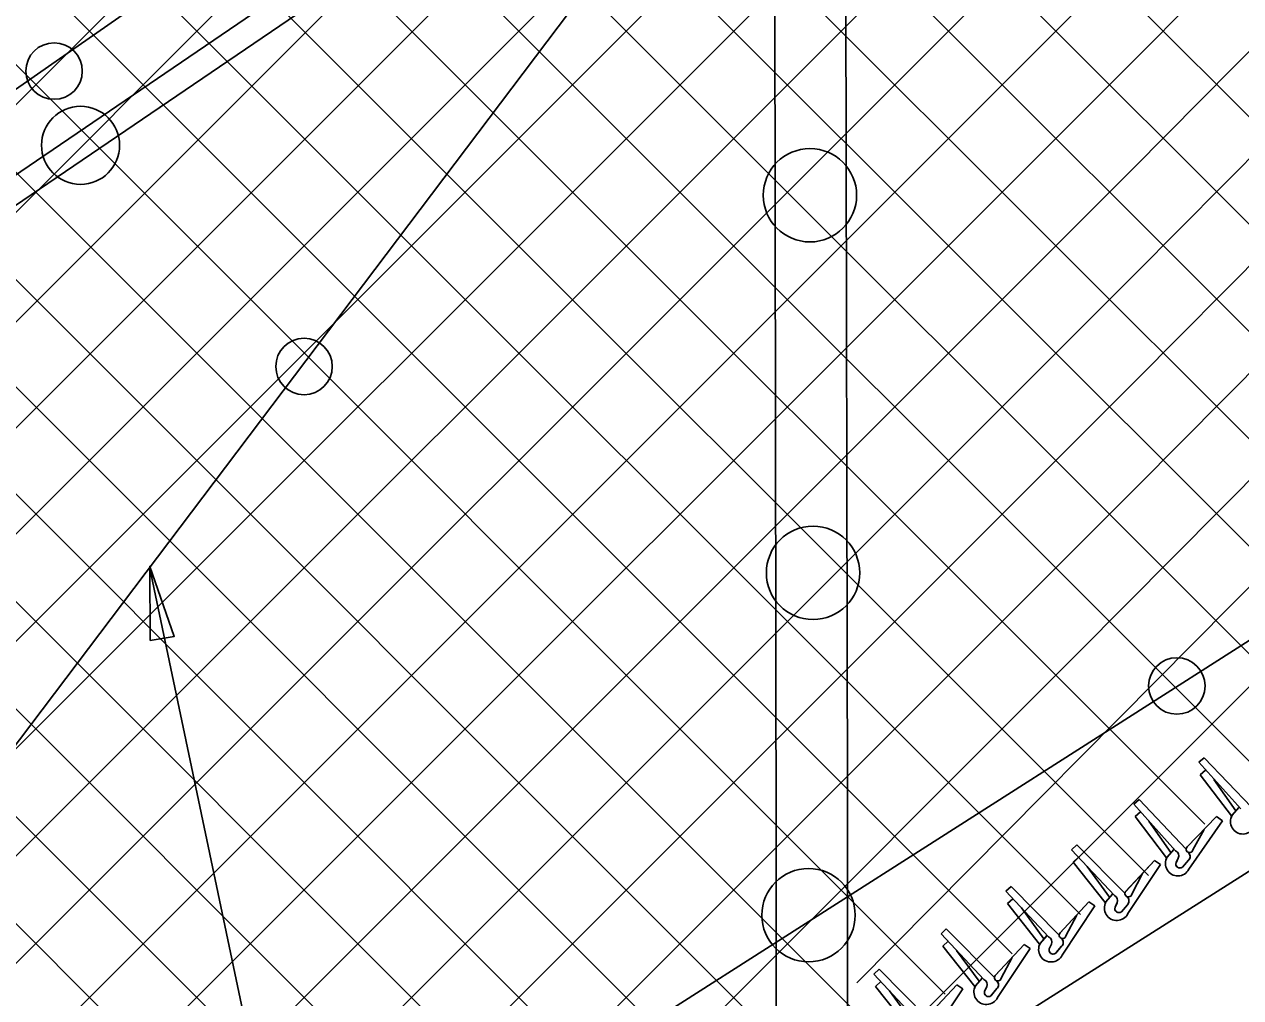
# Model space of a CAD drawing. Extents: x 0 to 2.85, y -0.1 to 1.83.
# Drawn here: x 1.5858 to 1.6771, y 1.3819 to 1.455 of the extents above; entities that cross this region are included whole.
import ezdxf

# ---------------------------------------------------------------- set-up
doc = ezdxf.new("R2010")
doc.units = 0
for name, color, linetype in [('CT_Dimensions', 7, 'Continuous'), ('sb_Chainlink Fence', 7, 'Continuous'), ('sb_Earth', 7, 'Continuous'), ('sb_Existing Structural Steel', 7, 'Continuous')]:
    doc.layers.add(name, color=color, linetype=linetype)

msp = doc.modelspace()

# ---------------------------------------------------------------- linework, layer by layer
at = {"layer": 'CT_Dimensions'}
msp.add_line((1.5952392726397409, 1.4141259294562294), (1.6239928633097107, 1.277272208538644), dxfattribs=at)
msp.add_lwpolyline([(1.595272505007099, 1.4087060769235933), (1.5952317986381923, 1.4142782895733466), (1.5970775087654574, 1.4090204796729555)], close=True, dxfattribs=at)
at = {"layer": 'sb_Chainlink Fence'}
for p, q in [((1.6483040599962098, 1.3830225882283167), (1.9873022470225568, 1.7249794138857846)), ((1.6649561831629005, 1.4078165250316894), (1.9657124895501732, 1.7111977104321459)), ((1.6693615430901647, 1.4202829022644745), (1.9434812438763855, 1.6968633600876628)), ((1.6692900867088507, 1.4282724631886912), (1.9195038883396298, 1.6807548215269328)), ((1.669218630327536, 1.4362620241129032), (1.8969346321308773, 1.6659979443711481)), ((1.6690183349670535, 1.4441351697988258), (1.8738026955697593, 1.6507376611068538)), ((1.6689794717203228, 1.4521359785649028), (1.850037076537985, 1.634825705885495)), ((1.5021511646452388, 1.309499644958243), (1.778992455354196, 1.5863409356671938)), ((1.5021407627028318, 1.317550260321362), (1.7549012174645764, 1.570310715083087)), ((1.5021303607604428, 1.3256008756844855), (1.7350882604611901, 1.5585587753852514)), ((1.5021199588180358, 1.3336514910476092), (1.7128050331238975, 1.5443365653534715)), ((1.50211107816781, 1.3416042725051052), (1.6952105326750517, 1.5347037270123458)), ((1.5021034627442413, 1.3495583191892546), (1.6714217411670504, 1.518876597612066)), ((1.5020887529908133, 1.3578033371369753), (1.6428690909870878, 1.498583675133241)), ((1.6330927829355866, 1.4926880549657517), (1.7090524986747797, 1.4167283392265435)), ((1.6282212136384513, 1.4894986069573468), (1.70419564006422, 1.4135241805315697)), ((1.623474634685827, 1.486184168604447), (1.6988537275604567, 1.4108050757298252)), ((1.502078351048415, 1.365853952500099), (1.6202965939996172, 1.4840721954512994)), ((1.6186308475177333, 1.4829669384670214), (1.6936570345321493, 1.4079407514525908)), ((1.6138328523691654, 1.4797039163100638), (1.6892080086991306, 1.404328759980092)), ((1.609050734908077, 1.4764250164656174), (1.6843031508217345, 1.4011726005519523)), ((1.604244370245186, 1.47317036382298), (1.6793177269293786, 1.3980970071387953)), ((1.5994379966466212, 1.4699157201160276), (1.6744321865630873, 1.3949215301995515)), ((1.5021615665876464, 1.3014490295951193), (1.668932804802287, 1.4682202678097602)), ((1.5982135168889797, 1.4630769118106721), (1.6702083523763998, 1.3910844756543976)), ((1.5021719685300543, 1.2933984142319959), (1.6690042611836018, 1.4602307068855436)), ((1.5933513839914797, 1.4598931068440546), (1.6650888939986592, 1.3881420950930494)), ((1.5885807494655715, 1.4565943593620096), (1.6599703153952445, 1.385200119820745)), ((1.5753727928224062, 1.4536758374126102), (1.6501185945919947, 1.3789300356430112)), ((1.583808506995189, 1.453326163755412), (1.6549441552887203, 1.382164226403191)), ((1.518645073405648, 1.3018105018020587), (1.6690757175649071, 1.4522411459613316)), ((1.5706225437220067, 1.4503650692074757), (1.6453171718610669, 1.3756704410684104)), ((1.565712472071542, 1.4472141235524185), (1.6402420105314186, 1.3726845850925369)), ((1.560918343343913, 1.4439472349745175), (1.6355958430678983, 1.3692697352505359)), ((1.5731104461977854, 1.348214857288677), (1.6691471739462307, 1.444251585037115)), ((1.5513463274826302, 1.4373972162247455), (1.625389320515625, 1.363354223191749)), ((1.5597509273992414, 1.4370828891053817), (1.6306002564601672, 1.3662026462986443)), ((1.610829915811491, 1.3778733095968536), (1.669218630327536, 1.4362620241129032)), ((1.5465697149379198, 1.4341128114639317), (1.6140116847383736, 1.3666708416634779)), ((1.6067862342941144, 1.365768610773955), (1.6692900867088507, 1.4282724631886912)), ((1.5453359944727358, 1.4272982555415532), (1.6156494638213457, 1.3569713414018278)), ((1.6059150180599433, 1.3568363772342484), (1.6693615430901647, 1.4202829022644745)), ((1.651649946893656, 1.3791359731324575), (1.6886284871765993, 1.4161145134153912)), ((1.6174315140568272, 1.3602918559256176), (1.6649561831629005, 1.4078165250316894)), ((1.6739730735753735, 1.3995703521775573), (1.6743765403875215, 1.399920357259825)), ((1.6779241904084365, 1.3961999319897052), (1.6743765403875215, 1.399920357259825)), ((1.6771235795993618, 1.396074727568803), (1.6739730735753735, 1.3995703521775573)), ((1.6740873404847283, 1.3986416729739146), (1.6744908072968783, 1.398991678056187)), ((1.6740873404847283, 1.3986416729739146), (1.6764339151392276, 1.3955554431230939)), ((1.6751189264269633, 1.3982872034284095), (1.6767655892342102, 1.3959410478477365)), ((1.6690927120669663, 1.3964255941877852), (1.6694961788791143, 1.396775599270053)), ((1.672243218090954, 1.3929299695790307), (1.6690927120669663, 1.3964255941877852)), ((1.6730438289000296, 1.3930551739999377), (1.6694961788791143, 1.396775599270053)), ((1.6769837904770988, 1.3961643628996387), (1.6764802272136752, 1.3955958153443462)), ((1.6769905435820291, 1.3961731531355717), (1.676482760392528, 1.3955977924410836)), ((1.6692069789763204, 1.395496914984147), (1.6696104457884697, 1.3958469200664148)), ((1.6692069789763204, 1.395496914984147), (1.6715535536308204, 1.3924106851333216)), ((1.670238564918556, 1.3951424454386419), (1.6718852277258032, 1.3927962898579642)), ((1.6753118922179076, 1.3954935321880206), (1.673092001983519, 1.3932036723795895)), ((1.6753118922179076, 1.3954935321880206), (1.6731061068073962, 1.3932171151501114)), ((1.6732354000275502, 1.3915439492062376), (1.6757511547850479, 1.3951792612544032)), ((1.6757511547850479, 1.3951792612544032), (1.6753118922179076, 1.3954935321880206)), ((1.6764448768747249, 1.3955305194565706), (1.6764122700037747, 1.3954583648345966)), ((1.676482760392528, 1.3955977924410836), (1.6764448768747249, 1.3955305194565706)), ((1.673544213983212, 1.392993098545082), (1.6743892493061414, 1.3945267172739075)), ((1.6644209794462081, 1.3930096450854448), (1.6648171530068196, 1.3933678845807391)), ((1.6684406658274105, 1.3897213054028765), (1.6648171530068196, 1.3933678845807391)), ((1.667642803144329, 1.3895796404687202), (1.6644209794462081, 1.3930096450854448)), ((1.6645543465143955, 1.3920835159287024), (1.6649505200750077, 1.3924417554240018)), ((1.6716023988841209, 1.392453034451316), (1.6715645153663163, 1.3923857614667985)), ((1.672103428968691, 1.3930196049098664), (1.6715998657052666, 1.392451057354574)), ((1.672110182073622, 1.3930283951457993), (1.6716023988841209, 1.392453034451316)), ((1.6645543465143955, 1.3920835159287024), (1.6669639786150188, 1.3890462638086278)), ((1.6655930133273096, 1.391750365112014), (1.667287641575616, 1.3894386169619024)), ((1.6706580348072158, 1.3922058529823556), (1.668485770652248, 1.389870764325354)), ((1.6706580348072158, 1.3922058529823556), (1.6684995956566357, 1.3898844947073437)), ((1.6686633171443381, 1.3882143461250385), (1.671103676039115, 1.3919006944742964)), ((1.671103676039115, 1.3919006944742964), (1.6706580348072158, 1.3922058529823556)), ((1.6715645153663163, 1.3923857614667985), (1.6715319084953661, 1.3923136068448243)), ((1.672272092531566, 1.3920354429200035), (1.6724432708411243, 1.3923861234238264)), ((1.672442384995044, 1.3923735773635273), (1.672272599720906, 1.3920434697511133)), ((1.6732022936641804, 1.3922135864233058), (1.672745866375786, 1.3916962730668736)), ((1.6727878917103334, 1.3917386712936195), (1.6732022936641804, 1.3922135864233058)), ((1.668942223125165, 1.3896695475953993), (1.669755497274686, 1.3912202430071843)), ((1.6594884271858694, 1.3898937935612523), (1.659884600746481, 1.3902520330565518)), ((1.662710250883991, 1.3864637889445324), (1.6594884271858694, 1.3898937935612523)), ((1.663508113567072, 1.386605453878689), (1.659884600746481, 1.3902520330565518)), ((1.6675011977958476, 1.3896663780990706), (1.667009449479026, 1.389087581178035)), ((1.6675077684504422, 1.389675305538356), (1.667011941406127, 1.3890896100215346)), ((1.6596217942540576, 1.3889676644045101), (1.6600179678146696, 1.3893259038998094)), ((1.6596217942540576, 1.3889676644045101), (1.662031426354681, 1.3859304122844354)), ((1.665725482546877, 1.389090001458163), (1.66355321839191, 1.3867549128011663)), ((1.665725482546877, 1.389090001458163), (1.663567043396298, 1.3867686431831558)), ((1.6637307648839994, 1.3850984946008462), (1.666171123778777, 1.3887848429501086)), ((1.666171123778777, 1.3887848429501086), (1.665725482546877, 1.389090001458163)), ((1.6669754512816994, 1.3890215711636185), (1.6669443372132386, 1.3889487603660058)), ((1.667011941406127, 1.3890896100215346), (1.6669754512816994, 1.3890215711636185)), ((1.6676900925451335, 1.3886858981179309), (1.6678540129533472, 1.3890400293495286)), ((1.6678533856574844, 1.389027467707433), (1.6676904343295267, 1.3886939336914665)), ((1.668616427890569, 1.3888831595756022), (1.6681707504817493, 1.3883565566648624)), ((1.6682118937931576, 1.388399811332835), (1.668616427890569, 1.3888831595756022)), ((1.6606604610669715, 1.3886345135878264), (1.6623550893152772, 1.3863227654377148)), ((1.6640096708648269, 1.3865536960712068), (1.664822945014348, 1.3881043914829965)), ((1.6546306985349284, 1.3867042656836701), (1.6550268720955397, 1.3870625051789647)), ((1.6586503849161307, 1.3834159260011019), (1.6550268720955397, 1.3870625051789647)), ((1.6578525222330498, 1.3832742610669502), (1.6546306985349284, 1.3867042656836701)), ((1.6547640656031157, 1.385778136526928), (1.6551602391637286, 1.3861363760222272)), ((1.6625686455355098, 1.386550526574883), (1.6620768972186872, 1.3859717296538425)), ((1.6625752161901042, 1.3865594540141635), (1.662079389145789, 1.385973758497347)), ((1.6547640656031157, 1.385778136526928), (1.6571736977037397, 1.3827408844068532)), ((1.6558027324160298, 1.3854449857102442), (1.657497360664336, 1.3831332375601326)), ((1.6608677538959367, 1.3859004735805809), (1.658695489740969, 1.3835653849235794)), ((1.6608677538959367, 1.3859004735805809), (1.658709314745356, 1.3835791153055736)), ((1.6588730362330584, 1.3819089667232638), (1.6613133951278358, 1.3855953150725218)), ((1.6613133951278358, 1.3855953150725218), (1.6608677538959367, 1.3859004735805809)), ((1.6620428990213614, 1.3859057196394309), (1.6620117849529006, 1.3858329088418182)), ((1.662079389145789, 1.385973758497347), (1.6620428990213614, 1.3859057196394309)), ((1.6627575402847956, 1.3855700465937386), (1.6629214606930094, 1.385924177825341)), ((1.6629208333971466, 1.3859116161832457), (1.662757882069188, 1.385578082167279)), ((1.6636838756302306, 1.3857673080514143), (1.6632381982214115, 1.3852407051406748)), ((1.6632793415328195, 1.3852839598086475), (1.6636838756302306, 1.3857673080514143)), ((1.6591519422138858, 1.3833641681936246), (1.6599652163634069, 1.3849148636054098)), ((1.6495801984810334, 1.3836759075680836), (1.6499763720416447, 1.3840341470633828)), ((1.6528020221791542, 1.3802459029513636), (1.6495801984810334, 1.3836759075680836)), ((1.6535998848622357, 1.38038756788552), (1.6499763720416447, 1.3840341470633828)), ((1.6577109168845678, 1.3833609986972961), (1.657219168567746, 1.3827822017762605)), ((1.6577174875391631, 1.3833699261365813), (1.657221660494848, 1.3827842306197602)), ((1.6497135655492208, 1.3827497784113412), (1.650109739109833, 1.3831080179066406)), ((1.6497135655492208, 1.3827497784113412), (1.652123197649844, 1.3797125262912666)), ((1.6507522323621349, 1.3824166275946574), (1.652446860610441, 1.3801048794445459)), ((1.655817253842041, 1.3828721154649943), (1.6536449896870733, 1.3805370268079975)), ((1.655817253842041, 1.3828721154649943), (1.653658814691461, 1.380550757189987)), ((1.6538225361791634, 1.3788806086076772), (1.6562628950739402, 1.3825669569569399)), ((1.6562628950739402, 1.3825669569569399), (1.655817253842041, 1.3828721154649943)), ((1.6571851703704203, 1.3827161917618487), (1.6571540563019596, 1.3826433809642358)), ((1.657221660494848, 1.3827842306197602), (1.6571851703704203, 1.3827161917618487)), ((1.6578998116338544, 1.3823805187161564), (1.6580637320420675, 1.3827346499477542)), ((1.6580631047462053, 1.3827220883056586), (1.6579001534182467, 1.3823885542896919)), ((1.6588261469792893, 1.3825777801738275), (1.6583804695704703, 1.3820511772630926)), ((1.6584216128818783, 1.3820944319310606), (1.6588261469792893, 1.3825777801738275))]:
    msp.add_line(p, q, dxfattribs=at)
for centre, radius, start, end in [((1.6772864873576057, 1.3951215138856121), 0.0009354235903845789, 149.5328297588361, 332.4394825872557), ((1.6724061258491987, 1.39197675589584), 0.0009354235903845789, 149.5328297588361, 332.4394825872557), ((1.672059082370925, 1.3925538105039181), 0.0004188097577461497, 335.24298409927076, 63.917532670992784), ((1.6732932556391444, 1.3930426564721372), 0.00025580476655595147, 137.78116116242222, 348.8292581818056), ((1.6729385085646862, 1.3925021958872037), 0.0003909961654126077, 312.4268845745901, 50.99405703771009), ((1.6729490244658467, 1.3925024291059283), 0.0003843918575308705, 318.9613592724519, 51.76495188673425), ((1.6725582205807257, 1.3919366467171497), 0.0003049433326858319, 159.49405671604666, 307.97709776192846), ((1.6725593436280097, 1.3919380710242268), 0.0003033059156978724, 161.27445497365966, 318.89650798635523), ((1.668690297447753, 1.3897139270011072), 0.0002558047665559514, 138.96114269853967, 350.00923971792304), ((1.6678253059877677, 1.3886299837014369), 0.0009354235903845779, 150.71281129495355, 333.6194641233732), ((1.6674664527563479, 1.3891997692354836), 0.0004188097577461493, 336.42296563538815, 65.09751420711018), ((1.6683467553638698, 1.389166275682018), 0.00039099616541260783, 313.60686611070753, 52.174038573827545), ((1.6683572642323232, 1.3891667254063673), 0.00038439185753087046, 320.1413408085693, 52.94493342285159), ((1.6679781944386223, 1.388593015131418), 0.0003049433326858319, 160.6740382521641, 309.1570792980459), ((1.6679792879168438, 1.3885944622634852), 0.0003033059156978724, 162.454436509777, 320.07648952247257), ((1.6625339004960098, 1.386083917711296), 0.0004188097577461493, 336.42296563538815, 65.09751420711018), ((1.6637577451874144, 1.3865980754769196), 0.0002558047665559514, 138.96114269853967, 350.00923971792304), ((1.6634142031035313, 1.3860504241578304), 0.00039099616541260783, 313.60686611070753, 52.174038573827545), ((1.6634247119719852, 1.3860508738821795), 0.00038439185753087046, 320.1413408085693, 52.94493342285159), ((1.6628927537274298, 1.3855141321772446), 0.0009354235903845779, 150.71281129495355, 333.6194641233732), ((1.6630456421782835, 1.3854771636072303), 0.0003049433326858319, 160.6740382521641, 309.1570792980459), ((1.6630467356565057, 1.3854786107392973), 0.0003033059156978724, 162.454436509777, 320.07648952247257), ((1.6576761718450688, 1.3828943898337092), 0.0004188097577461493, 336.42296563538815, 65.09751420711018), ((1.6589000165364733, 1.3834085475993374), 0.0002558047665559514, 138.96114269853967, 350.00923971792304), ((1.6580350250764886, 1.3823246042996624), 0.0009354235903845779, 150.71281129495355, 333.6194641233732), ((1.6581879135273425, 1.3822876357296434), 0.0003049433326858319, 160.6740382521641, 309.1570792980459), ((1.6581890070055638, 1.3822890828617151), 0.0003033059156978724, 162.454436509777, 320.07648952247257), ((1.65855647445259, 1.3828608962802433), 0.00039099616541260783, 313.60686611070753, 52.174038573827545), ((1.6585669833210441, 1.3828613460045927), 0.00038439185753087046, 320.1413408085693, 52.94493342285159)]:
    msp.add_arc(centre, radius, start, end, dxfattribs=at)
at = {"layer": 'sb_Earth'}
msp.add_line((1.5044215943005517, 1.2815901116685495), (1.7823218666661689, 1.4576319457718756), dxfattribs=at)
at = {"layer": 'sb_Existing Structural Steel'}
for p, q in [((1.6422666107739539, 1.3924429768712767), (1.642083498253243, 1.5072008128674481)), ((1.6476014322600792, 1.3968228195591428), (1.6473739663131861, 1.5072023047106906)), ((1.6407900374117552, 1.4888473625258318), (1.5034298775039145, 1.393176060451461)), ((1.507982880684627, 1.3911935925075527), (1.6360938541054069, 1.4783149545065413)), ((1.5089961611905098, 1.3895560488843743), (1.6367111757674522, 1.4764622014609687)), ((1.64139355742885, 1.4753445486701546), (1.5758685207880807, 1.3885758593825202)), ((1.5021906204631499, 1.296704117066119), (1.7742550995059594, 1.4702761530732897)), ((1.6476014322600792, 1.3774700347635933), (1.6476014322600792, 1.3968228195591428)), ((1.6422666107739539, 1.3740438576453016), (1.6422666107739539, 1.3924429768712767))]:
    msp.add_line(p, q, dxfattribs=at)
for centre, radius in [((1.588049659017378, 1.4514692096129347), 0.0021204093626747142), ((1.5900368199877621, 1.4458950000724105), 0.002929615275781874), ((1.6447898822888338, 1.442146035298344), 0.0035044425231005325), ((1.6068134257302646, 1.4292890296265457), 0.0021204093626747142), ((1.6450221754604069, 1.413794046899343), 0.0035044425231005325), ((1.6723317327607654, 1.405301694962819), 0.0021204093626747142), ((1.6446837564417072, 1.388098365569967), 0.0035044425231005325)]:
    msp.add_circle(centre, radius, dxfattribs=at)

doc.saveas('drawing.dxf')
